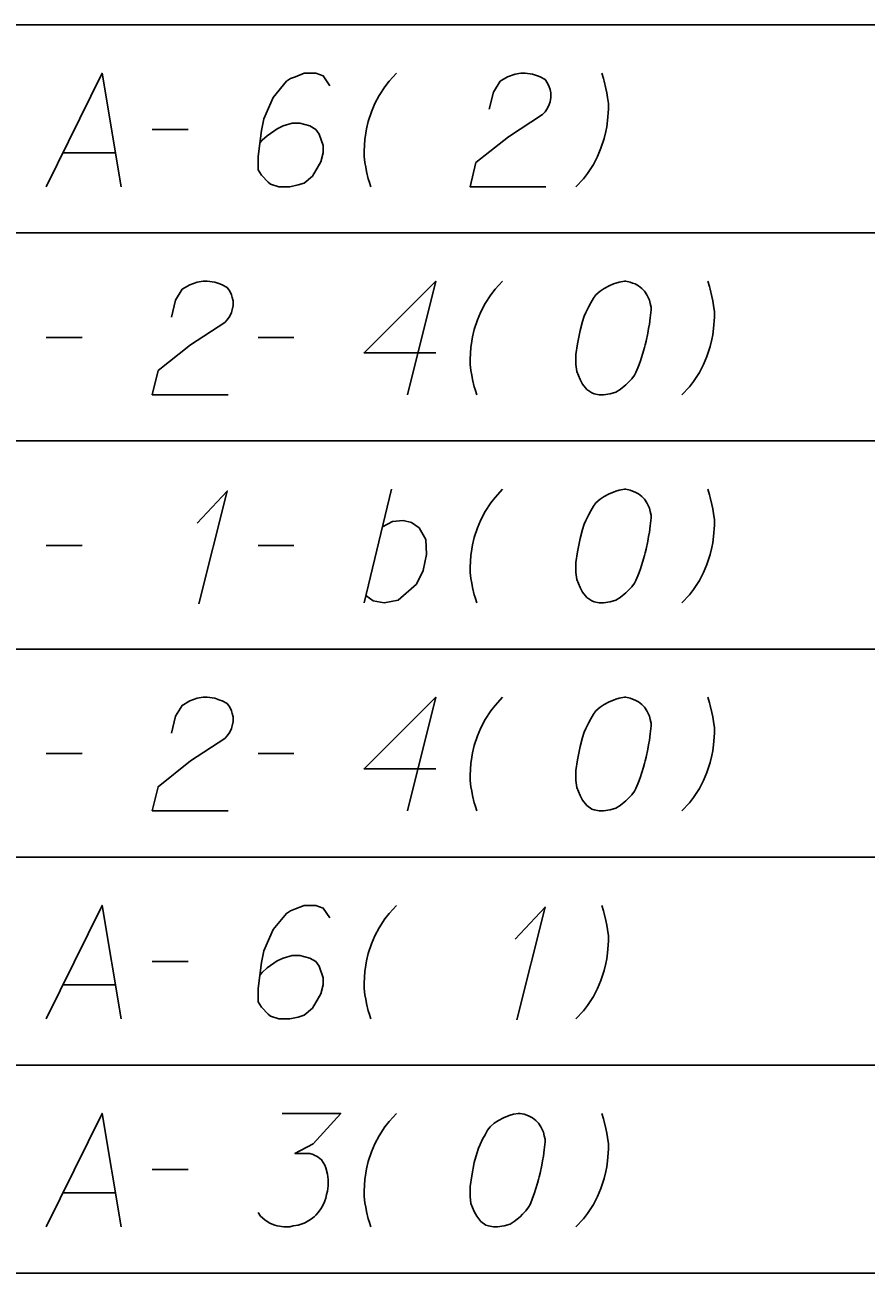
# Model space of a CAD drawing. Extents: x 2074207 to 2076812, y 516372 to 523312.
# Drawn here: x 2076453.3 to 2076488.8, y 519999.4 to 520052.2 of the extents above; entities that cross this region are included whole.
import ezdxf

# ---------------------------------------------------------------- set-up
doc = ezdxf.new("R2010")
doc.units = 0
for name, color, linetype in [('Prop DirtTable_ Soil Test Results - Outline (Major)', 7, 'Continuous'), ('Prop DirtTable_ Soil Test Results - Outline (Minor)', 7, 'Continuous'), ('Prop DirtTable_ Soil Test Results - Tx (Sample Data)', 7, 'Continuous')]:
    doc.layers.add(name, color=color, linetype=linetype)

msp = doc.modelspace()

# ---------------------------------------------------------------- linework, layer by layer
at = {"layer": 'Prop DirtTable_ Soil Test Results - Outline (Major)'}
msp.add_line((2076260.609, 519999.435), (2076811.903, 519999.435), dxfattribs=at)
at = {"layer": 'Prop DirtTable_ Soil Test Results - Outline (Minor)'}
for p, q in [((2076260.609, 520052.235), (2076811.903, 520052.235)), ((2076260.609, 520052.235), (2076811.903, 520052.235)), ((2076260.609, 520043.435), (2076811.903, 520043.435)), ((2076260.609, 520043.435), (2076811.903, 520043.435)), ((2076260.609, 520034.635), (2076811.903, 520034.635)), ((2076260.609, 520034.635), (2076811.903, 520034.635)), ((2076260.609, 520025.835), (2076811.903, 520025.835)), ((2076260.609, 520025.835), (2076811.903, 520025.835)), ((2076260.609, 520017.035), (2076811.903, 520017.035)), ((2076260.609, 520017.035), (2076811.903, 520017.035)), ((2076260.609, 520008.235), (2076811.903, 520008.235)), ((2076260.609, 520008.235), (2076811.903, 520008.235)), ((2076260.609, 519999.435), (2076811.903, 519999.435))]:
    msp.add_line(p, q, dxfattribs=at)
at = {"layer": 'Prop DirtTable_ Soil Test Results - Tx (Sample Data)'}
for points in [[(2076454.156, 520045.391), (2076456.519, 520050.191), (2076457.33, 520045.391)], [(2076466.149, 520049.662), (2076465.867, 520050.077), (2076465.55, 520050.191), (2076465.056, 520050.191), (2076464.703, 520050.04), (2076464.491, 520049.964), (2076464.315, 520049.851), (2076463.751, 520049.17), (2076463.363, 520048.263), (2076463.257, 520047.772), (2076463.116, 520046.676), (2076463.116, 520046.109), (2076463.257, 520045.882), (2076463.539, 520045.58), (2076463.645, 520045.504), (2076463.998, 520045.391), (2076464.456, 520045.391), (2076464.809, 520045.466), (2076465.056, 520045.542), (2076465.409, 520045.844), (2076465.761, 520046.449), (2076465.867, 520046.827), (2076465.867, 520047.129), (2076465.691, 520047.621), (2076465.55, 520047.81), (2076465.303, 520047.961), (2076464.879, 520048.074), (2076464.562, 520048.074), (2076464.174, 520047.961), (2076463.927, 520047.847), (2076463.504, 520047.545), (2076463.292, 520047.356), (2076463.186, 520047.243)], [(2076468.971, 520050.191), (2076468.654, 520049.851), (2076468.478, 520049.624), (2076468.231, 520049.246), (2076468.054, 520048.906), (2076467.913, 520048.565), (2076467.772, 520048.15), (2076467.701, 520047.847), (2076467.666, 520047.658), (2076467.631, 520047.394), (2076467.596, 520046.903), (2076467.596, 520046.676), (2076467.631, 520046.411), (2076467.666, 520046.222), (2076467.701, 520046.033), (2076467.772, 520045.731), (2076467.807, 520045.617), (2076467.878, 520045.391)], [(2076472.887, 520048.679), (2076473.063, 520049.397), (2076473.346, 520049.851), (2076473.663, 520050.04), (2076473.98, 520050.153), (2076474.227, 520050.191), (2076474.404, 520050.191), (2076474.721, 520050.153), (2076474.933, 520050.077), (2076475.039, 520050.04), (2076475.25, 520049.926), (2076475.356, 520049.775), (2076475.427, 520049.624), (2076475.462, 520049.51), (2076475.497, 520049.359), (2076475.497, 520049.17), (2076475.462, 520048.981), (2076475.427, 520048.868), (2076475.356, 520048.717), (2076475.25, 520048.565), (2076475.145, 520048.452), (2076473.698, 520047.507), (2076472.323, 520046.411), (2076472.076, 520045.391), (2076475.286, 520045.391)], [(2076476.556, 520045.391), (2076476.873, 520045.731), (2076477.049, 520045.958), (2076477.296, 520046.336), (2076477.473, 520046.676), (2076477.614, 520047.016), (2076477.755, 520047.432), (2076477.826, 520047.734), (2076477.861, 520047.923), (2076477.896, 520048.188), (2076477.931, 520048.679), (2076477.931, 520048.906), (2076477.896, 520049.17), (2076477.861, 520049.359), (2076477.826, 520049.548), (2076477.755, 520049.851), (2076477.72, 520049.964), (2076477.649, 520050.191)], [(2076458.636, 520047.81), (2076460.152, 520047.81)], [(2076454.861, 520046.827), (2076457.083, 520046.827)], [(2076459.447, 520039.879), (2076459.623, 520040.597), (2076459.906, 520041.051), (2076460.223, 520041.24), (2076460.54, 520041.353), (2076460.787, 520041.391), (2076460.964, 520041.391), (2076461.281, 520041.353), (2076461.493, 520041.277), (2076461.599, 520041.24), (2076461.81, 520041.126), (2076461.916, 520040.975), (2076461.987, 520040.824), (2076462.022, 520040.71), (2076462.057, 520040.559), (2076462.057, 520040.37), (2076462.022, 520040.181), (2076461.987, 520040.068), (2076461.916, 520039.917), (2076461.81, 520039.765), (2076461.705, 520039.652), (2076460.258, 520038.707), (2076458.883, 520037.611), (2076458.636, 520036.591), (2076461.846, 520036.591)], [(2076470.629, 520038.367), (2076467.596, 520038.367), (2076470.629, 520041.391), (2076469.43, 520036.591)], [(2076473.451, 520041.391), (2076473.134, 520041.051), (2076472.958, 520040.824), (2076472.711, 520040.446), (2076472.534, 520040.106), (2076472.393, 520039.765), (2076472.252, 520039.35), (2076472.181, 520039.047), (2076472.146, 520038.858), (2076472.111, 520038.594), (2076472.076, 520038.103), (2076472.076, 520037.876), (2076472.111, 520037.611), (2076472.146, 520037.422), (2076472.181, 520037.233), (2076472.252, 520036.931), (2076472.287, 520036.817), (2076472.358, 520036.591)], [(2076478.672, 520041.391), (2076478.602, 520041.391), (2076478.39, 520041.353), (2076478.249, 520041.315), (2076478.143, 520041.277), (2076477.967, 520041.202), (2076477.755, 520041.088), (2076477.579, 520040.975), (2076477.402, 520040.824), (2076477.296, 520040.673), (2076477.191, 520040.484), (2076477.085, 520040.295), (2076476.979, 520040.068), (2076476.908, 520039.917), (2076476.838, 520039.69), (2076476.732, 520039.312), (2076476.626, 520038.745), (2076476.556, 520038.291), (2076476.556, 520037.876), (2076476.591, 520037.573), (2076476.732, 520037.233), (2076476.838, 520037.044), (2076477.014, 520036.817), (2076477.226, 520036.666), (2076477.332, 520036.628), (2076477.543, 520036.591), (2076477.72, 520036.591), (2076478.002, 520036.628), (2076478.249, 520036.704), (2076478.425, 520036.817), (2076478.672, 520037.006), (2076478.778, 520037.12), (2076478.919, 520037.271), (2076479.025, 520037.422), (2076479.095, 520037.536), (2076479.166, 520037.725), (2076479.201, 520037.8), (2076479.272, 520037.989), (2076479.342, 520038.216), (2076479.413, 520038.443), (2076479.448, 520038.594), (2076479.483, 520038.707), (2076479.519, 520038.858), (2076479.589, 520039.199), (2076479.625, 520039.388), (2076479.66, 520039.577), (2076479.695, 520039.841), (2076479.73, 520040.181), (2076479.73, 520040.295), (2076479.695, 520040.446), (2076479.66, 520040.597), (2076479.554, 520040.824), (2076479.448, 520040.975), (2076479.342, 520041.088), (2076479.201, 520041.202), (2076479.06, 520041.277), (2076478.954, 520041.315), (2076478.849, 520041.353), (2076478.672, 520041.391)], [(2076481.036, 520036.591), (2076481.353, 520036.931), (2076481.529, 520037.158), (2076481.776, 520037.536), (2076481.953, 520037.876), (2076482.094, 520038.216), (2076482.235, 520038.632), (2076482.306, 520038.934), (2076482.341, 520039.123), (2076482.376, 520039.388), (2076482.411, 520039.879), (2076482.411, 520040.106), (2076482.376, 520040.37), (2076482.341, 520040.559), (2076482.306, 520040.748), (2076482.235, 520041.051), (2076482.2, 520041.164), (2076482.129, 520041.391)], [(2076454.156, 520039.01), (2076455.672, 520039.01)], [(2076463.116, 520039.01), (2076464.632, 520039.01)], [(2076460.54, 520031.154), (2076461.81, 520032.515), (2076460.611, 520027.753)], [(2076467.596, 520027.791), (2076468.76, 520032.591)], [(2076473.451, 520032.591), (2076473.134, 520032.251), (2076472.958, 520032.024), (2076472.711, 520031.646), (2076472.534, 520031.306), (2076472.393, 520030.965), (2076472.252, 520030.55), (2076472.181, 520030.247), (2076472.146, 520030.058), (2076472.111, 520029.794), (2076472.076, 520029.303), (2076472.076, 520029.076), (2076472.111, 520028.811), (2076472.146, 520028.622), (2076472.181, 520028.433), (2076472.252, 520028.131), (2076472.287, 520028.017), (2076472.358, 520027.791)], [(2076478.672, 520032.591), (2076478.602, 520032.591), (2076478.39, 520032.553), (2076478.249, 520032.515), (2076478.143, 520032.477), (2076477.967, 520032.402), (2076477.755, 520032.288), (2076477.579, 520032.175), (2076477.402, 520032.024), (2076477.296, 520031.873), (2076477.191, 520031.684), (2076477.085, 520031.495), (2076476.979, 520031.268), (2076476.908, 520031.117), (2076476.838, 520030.89), (2076476.732, 520030.512), (2076476.626, 520029.945), (2076476.556, 520029.491), (2076476.556, 520029.076), (2076476.591, 520028.773), (2076476.732, 520028.433), (2076476.838, 520028.244), (2076477.014, 520028.017), (2076477.226, 520027.866), (2076477.332, 520027.828), (2076477.543, 520027.791), (2076477.72, 520027.791), (2076478.002, 520027.828), (2076478.249, 520027.904), (2076478.425, 520028.017), (2076478.672, 520028.206), (2076478.778, 520028.32), (2076478.919, 520028.471), (2076479.025, 520028.622), (2076479.095, 520028.736), (2076479.166, 520028.925), (2076479.201, 520029), (2076479.272, 520029.189), (2076479.342, 520029.416), (2076479.413, 520029.643), (2076479.448, 520029.794), (2076479.483, 520029.907), (2076479.519, 520030.058), (2076479.589, 520030.399), (2076479.625, 520030.588), (2076479.66, 520030.777), (2076479.695, 520031.041), (2076479.73, 520031.381), (2076479.73, 520031.495), (2076479.695, 520031.646), (2076479.66, 520031.797), (2076479.554, 520032.024), (2076479.448, 520032.175), (2076479.342, 520032.288), (2076479.201, 520032.402), (2076479.06, 520032.477), (2076478.954, 520032.515), (2076478.849, 520032.553), (2076478.672, 520032.591)], [(2076481.036, 520027.791), (2076481.353, 520028.131), (2076481.529, 520028.358), (2076481.776, 520028.736), (2076481.953, 520029.076), (2076482.094, 520029.416), (2076482.235, 520029.832), (2076482.306, 520030.134), (2076482.341, 520030.323), (2076482.376, 520030.588), (2076482.411, 520031.079), (2076482.411, 520031.306), (2076482.376, 520031.57), (2076482.341, 520031.759), (2076482.306, 520031.948), (2076482.235, 520032.251), (2076482.2, 520032.364), (2076482.129, 520032.591)], [(2076468.372, 520031.003), (2076468.795, 520031.23), (2076469.254, 520031.268), (2076469.606, 520031.192), (2076469.924, 520030.965), (2076470.206, 520030.474), (2076470.241, 520029.832), (2076470.1, 520029.151), (2076469.818, 520028.584), (2076469.042, 520027.904), (2076468.442, 520027.791), (2076467.984, 520027.866), (2076467.666, 520028.093)], [(2076454.156, 520030.21), (2076455.672, 520030.21)], [(2076463.116, 520030.21), (2076464.632, 520030.21)], [(2076459.447, 520022.279), (2076459.623, 520022.997), (2076459.906, 520023.451), (2076460.223, 520023.64), (2076460.54, 520023.753), (2076460.787, 520023.791), (2076460.964, 520023.791), (2076461.281, 520023.753), (2076461.493, 520023.677), (2076461.599, 520023.64), (2076461.81, 520023.526), (2076461.916, 520023.375), (2076461.987, 520023.224), (2076462.022, 520023.11), (2076462.057, 520022.959), (2076462.057, 520022.77), (2076462.022, 520022.581), (2076461.987, 520022.468), (2076461.916, 520022.317), (2076461.81, 520022.165), (2076461.705, 520022.052), (2076460.258, 520021.107), (2076458.883, 520020.011), (2076458.636, 520018.991), (2076461.846, 520018.991)], [(2076470.629, 520020.767), (2076467.596, 520020.767), (2076470.629, 520023.791), (2076469.43, 520018.991)], [(2076473.451, 520023.791), (2076473.134, 520023.451), (2076472.958, 520023.224), (2076472.711, 520022.846), (2076472.534, 520022.506), (2076472.393, 520022.165), (2076472.252, 520021.75), (2076472.181, 520021.447), (2076472.146, 520021.258), (2076472.111, 520020.994), (2076472.076, 520020.503), (2076472.076, 520020.276), (2076472.111, 520020.011), (2076472.146, 520019.822), (2076472.181, 520019.633), (2076472.252, 520019.331), (2076472.287, 520019.217), (2076472.358, 520018.991)], [(2076478.672, 520023.791), (2076478.602, 520023.791), (2076478.39, 520023.753), (2076478.249, 520023.715), (2076478.143, 520023.677), (2076477.967, 520023.602), (2076477.755, 520023.488), (2076477.579, 520023.375), (2076477.402, 520023.224), (2076477.296, 520023.073), (2076477.191, 520022.884), (2076477.085, 520022.695), (2076476.979, 520022.468), (2076476.908, 520022.317), (2076476.838, 520022.09), (2076476.732, 520021.712), (2076476.626, 520021.145), (2076476.556, 520020.691), (2076476.556, 520020.276), (2076476.591, 520019.973), (2076476.732, 520019.633), (2076476.838, 520019.444), (2076477.014, 520019.217), (2076477.226, 520019.066), (2076477.332, 520019.028), (2076477.543, 520018.991), (2076477.72, 520018.991), (2076478.002, 520019.028), (2076478.249, 520019.104), (2076478.425, 520019.217), (2076478.672, 520019.406), (2076478.778, 520019.52), (2076478.919, 520019.671), (2076479.025, 520019.822), (2076479.095, 520019.936), (2076479.166, 520020.125), (2076479.201, 520020.2), (2076479.272, 520020.389), (2076479.342, 520020.616), (2076479.413, 520020.843), (2076479.448, 520020.994), (2076479.483, 520021.107), (2076479.519, 520021.258), (2076479.589, 520021.599), (2076479.625, 520021.788), (2076479.66, 520021.977), (2076479.695, 520022.241), (2076479.73, 520022.581), (2076479.73, 520022.695), (2076479.695, 520022.846), (2076479.66, 520022.997), (2076479.554, 520023.224), (2076479.448, 520023.375), (2076479.342, 520023.488), (2076479.201, 520023.602), (2076479.06, 520023.677), (2076478.954, 520023.715), (2076478.849, 520023.753), (2076478.672, 520023.791)], [(2076481.036, 520018.991), (2076481.353, 520019.331), (2076481.529, 520019.558), (2076481.776, 520019.936), (2076481.953, 520020.276), (2076482.094, 520020.616), (2076482.235, 520021.032), (2076482.306, 520021.334), (2076482.341, 520021.523), (2076482.376, 520021.788), (2076482.411, 520022.279), (2076482.411, 520022.506), (2076482.376, 520022.77), (2076482.341, 520022.959), (2076482.306, 520023.148), (2076482.235, 520023.451), (2076482.2, 520023.564), (2076482.129, 520023.791)], [(2076454.156, 520021.41), (2076455.672, 520021.41)], [(2076463.116, 520021.41), (2076464.632, 520021.41)], [(2076454.156, 520010.191), (2076456.519, 520014.991), (2076457.33, 520010.191)], [(2076466.149, 520014.462), (2076465.867, 520014.877), (2076465.55, 520014.991), (2076465.056, 520014.991), (2076464.703, 520014.84), (2076464.491, 520014.764), (2076464.315, 520014.651), (2076463.751, 520013.97), (2076463.363, 520013.063), (2076463.257, 520012.572), (2076463.116, 520011.476), (2076463.116, 520010.909), (2076463.257, 520010.682), (2076463.539, 520010.38), (2076463.645, 520010.304), (2076463.998, 520010.191), (2076464.456, 520010.191), (2076464.809, 520010.266), (2076465.056, 520010.342), (2076465.409, 520010.644), (2076465.761, 520011.249), (2076465.867, 520011.627), (2076465.867, 520011.929), (2076465.691, 520012.421), (2076465.55, 520012.61), (2076465.303, 520012.761), (2076464.879, 520012.874), (2076464.562, 520012.874), (2076464.174, 520012.761), (2076463.927, 520012.647), (2076463.504, 520012.345), (2076463.292, 520012.156), (2076463.186, 520012.043)], [(2076468.971, 520014.991), (2076468.654, 520014.651), (2076468.478, 520014.424), (2076468.231, 520014.046), (2076468.054, 520013.706), (2076467.913, 520013.365), (2076467.772, 520012.95), (2076467.701, 520012.647), (2076467.666, 520012.458), (2076467.631, 520012.194), (2076467.596, 520011.703), (2076467.596, 520011.476), (2076467.631, 520011.211), (2076467.666, 520011.022), (2076467.701, 520010.833), (2076467.772, 520010.531), (2076467.807, 520010.417), (2076467.878, 520010.191)], [(2076473.98, 520013.554), (2076475.25, 520014.915), (2076474.051, 520010.153)], [(2076476.556, 520010.191), (2076476.873, 520010.531), (2076477.049, 520010.758), (2076477.296, 520011.136), (2076477.473, 520011.476), (2076477.614, 520011.816), (2076477.755, 520012.232), (2076477.826, 520012.534), (2076477.861, 520012.723), (2076477.896, 520012.988), (2076477.931, 520013.479), (2076477.931, 520013.706), (2076477.896, 520013.97), (2076477.861, 520014.159), (2076477.826, 520014.348), (2076477.755, 520014.651), (2076477.72, 520014.764), (2076477.649, 520014.991)], [(2076458.636, 520012.61), (2076460.152, 520012.61)], [(2076454.861, 520011.627), (2076457.083, 520011.627)], [(2076454.156, 520001.391), (2076456.519, 520006.191), (2076457.33, 520001.391)], [(2076464.139, 520006.191), (2076466.608, 520006.191), (2076465.444, 520004.906), (2076464.668, 520004.49), (2076465.303, 520004.49), (2076465.444, 520004.452), (2076465.514, 520004.414), (2076465.585, 520004.377), (2076465.655, 520004.339), (2076465.797, 520004.225), (2076465.867, 520004.112), (2076465.938, 520003.999), (2076465.973, 520003.885), (2076466.043, 520003.621), (2076466.079, 520003.394), (2076466.079, 520003.28), (2076466.079, 520003.129), (2076466.043, 520002.903), (2076466.008, 520002.751), (2076465.973, 520002.6), (2076465.938, 520002.487), (2076465.902, 520002.411), (2076465.867, 520002.336), (2076465.832, 520002.26), (2076465.761, 520002.147), (2076465.655, 520001.995), (2076465.55, 520001.882), (2076465.479, 520001.806), (2076465.373, 520001.731), (2076465.267, 520001.655), (2076465.126, 520001.58), (2076465.056, 520001.542), (2076464.809, 520001.466), (2076464.597, 520001.428), (2076464.456, 520001.391), (2076464.209, 520001.391), (2076463.927, 520001.428), (2076463.821, 520001.466), (2076463.715, 520001.504), (2076463.609, 520001.542), (2076463.504, 520001.617), (2076463.398, 520001.693), (2076463.221, 520001.844), (2076463.116, 520001.995)], [(2076468.971, 520006.191), (2076468.654, 520005.851), (2076468.478, 520005.624), (2076468.231, 520005.246), (2076468.054, 520004.906), (2076467.913, 520004.565), (2076467.772, 520004.15), (2076467.701, 520003.847), (2076467.666, 520003.658), (2076467.631, 520003.394), (2076467.596, 520002.903), (2076467.596, 520002.676), (2076467.631, 520002.411), (2076467.666, 520002.222), (2076467.701, 520002.033), (2076467.772, 520001.731), (2076467.807, 520001.617), (2076467.878, 520001.391)], [(2076474.192, 520006.191), (2076474.122, 520006.191), (2076473.91, 520006.153), (2076473.769, 520006.115), (2076473.663, 520006.077), (2076473.487, 520006.002), (2076473.275, 520005.888), (2076473.099, 520005.775), (2076472.922, 520005.624), (2076472.816, 520005.473), (2076472.711, 520005.284), (2076472.605, 520005.095), (2076472.499, 520004.868), (2076472.428, 520004.717), (2076472.358, 520004.49), (2076472.252, 520004.112), (2076472.146, 520003.545), (2076472.076, 520003.091), (2076472.076, 520002.676), (2076472.111, 520002.373), (2076472.252, 520002.033), (2076472.358, 520001.844), (2076472.534, 520001.617), (2076472.746, 520001.466), (2076472.852, 520001.428), (2076473.063, 520001.391), (2076473.24, 520001.391), (2076473.522, 520001.428), (2076473.769, 520001.504), (2076473.945, 520001.617), (2076474.192, 520001.806), (2076474.298, 520001.92), (2076474.439, 520002.071), (2076474.545, 520002.222), (2076474.615, 520002.336), (2076474.686, 520002.525), (2076474.721, 520002.6), (2076474.792, 520002.789), (2076474.862, 520003.016), (2076474.933, 520003.243), (2076474.968, 520003.394), (2076475.003, 520003.507), (2076475.039, 520003.658), (2076475.109, 520003.999), (2076475.145, 520004.188), (2076475.18, 520004.377), (2076475.215, 520004.641), (2076475.25, 520004.981), (2076475.25, 520005.095), (2076475.215, 520005.246), (2076475.18, 520005.397), (2076475.074, 520005.624), (2076474.968, 520005.775), (2076474.862, 520005.888), (2076474.721, 520006.002), (2076474.58, 520006.077), (2076474.474, 520006.115), (2076474.369, 520006.153), (2076474.192, 520006.191)], [(2076476.556, 520001.391), (2076476.873, 520001.731), (2076477.049, 520001.958), (2076477.296, 520002.336), (2076477.473, 520002.676), (2076477.614, 520003.016), (2076477.755, 520003.432), (2076477.826, 520003.734), (2076477.861, 520003.923), (2076477.896, 520004.188), (2076477.931, 520004.679), (2076477.931, 520004.906), (2076477.896, 520005.17), (2076477.861, 520005.359), (2076477.826, 520005.548), (2076477.755, 520005.851), (2076477.72, 520005.964), (2076477.649, 520006.191)], [(2076458.636, 520003.81), (2076460.152, 520003.81)], [(2076454.861, 520002.827), (2076457.083, 520002.827)]]:
    msp.add_lwpolyline(points, dxfattribs=at)

doc.saveas('drawing.dxf')
